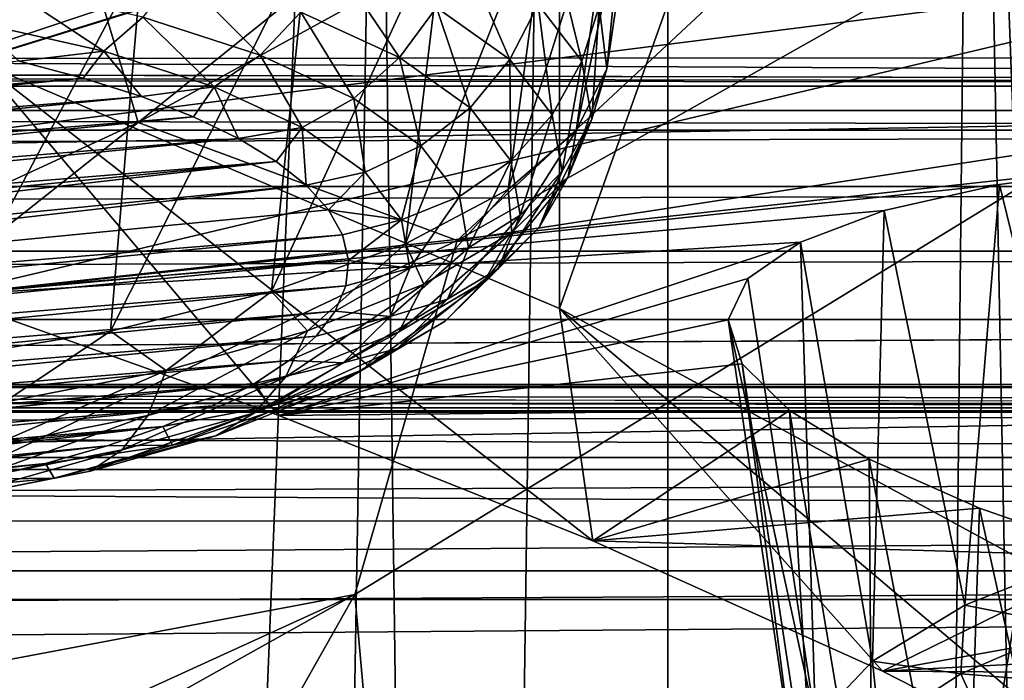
# Model space of a CAD drawing. Header units: millimetres. Extents: x -24 to 24, y 0 to 188.
# Tile 279 of 460: x 8.019 to 9.145, y 136.629 to 137.384. Entities that reach past the tile are written whole.
import ezdxf

# ---------------------------------------------------------------- set-up
doc = ezdxf.new("R2010")
doc.units = ezdxf.units.MM
doc.header["$LTSCALE"] = 58.620611
for name, color, linetype in [('147', 7, 'CONTINUOUS'), ('155', 7, 'CONTINUOUS'), ('160', 7, 'CONTINUOUS'), ('165', 7, 'CONTINUOUS'), ('169', 7, 'CONTINUOUS'), ('170', 7, 'CONTINUOUS'), ('227', 7, 'CONTINUOUS'), ('279', 7, 'CONTINUOUS'), ('31', 7, 'CONTINUOUS'), ('330', 7, 'CONTINUOUS'), ('331', 7, 'CONTINUOUS'), ('334', 7, 'CONTINUOUS'), ('336', 7, 'CONTINUOUS'), ('337', 7, 'CONTINUOUS'), ('338', 7, 'CONTINUOUS'), ('339', 7, 'CONTINUOUS'), ('345', 7, 'CONTINUOUS'), ('346', 7, 'CONTINUOUS'), ('40', 7, 'CONTINUOUS'), ('57', 7, 'CONTINUOUS')]:
    doc.layers.add(name, color=color, linetype=linetype)

msp = doc.modelspace()

# ---------------------------------------------------------------- linework, layer by layer
at = {"layer": '147', "color": 7, "linetype": 'CONTINUOUS'}
for points in [[(-13.1805, 136.9646, 107.9048), (13.4943, 136.9408, 107.9123), (-13.4943, 136.9409, 107.9123), (-13.1805, 136.9646, 107.9048)], [(-13.1805, 136.9646, 107.9048), (-0.1634, 136.9651, 107.9046), (13.4943, 136.9408, 107.9123), (-13.1805, 136.9646, 107.9048)], [(13.1804, 136.9646, 107.9048), (13.4943, 136.9408, 107.9123), (-0.1634, 136.9651, 107.9046), (13.1804, 136.9646, 107.9048)], [(-13.4943, 136.9409, 107.9123), (13.4943, 136.9408, 107.9123), (-13.8012, 136.8702, 107.9345), (-13.4943, 136.9409, 107.9123)], [(13.4943, 136.9408, 107.9123), (13.8012, 136.8702, 107.9346), (-13.8012, 136.8702, 107.9345), (13.4943, 136.9408, 107.9123)], [(13.8012, 136.8702, 107.9346), (14.0926, 136.7543, 107.9711), (-14.0926, 136.7544, 107.9711), (13.8012, 136.8702, 107.9346)], [(-13.8012, 136.8702, 107.9345), (13.8012, 136.8702, 107.9346), (-14.0926, 136.7544, 107.9711), (-13.8012, 136.8702, 107.9345)], [(-14.0926, 136.7544, 107.9711), (14.0926, 136.7543, 107.9711), (-14.3612, 136.5963, 108.0209), (-14.0926, 136.7544, 107.9711)], [(14.0926, 136.7543, 107.9711), (14.3612, 136.5962, 108.0209), (-14.3612, 136.5963, 108.0209), (14.0926, 136.7543, 107.9711)]]:
    msp.add_3dface(points, dxfattribs=at)
at = {"layer": '155', "color": 7, "linetype": 'CONTINUOUS'}
for points in [[(-13.1804, 137.3084, 108.0297), (-13.1804, 137.34, 108.0962), (13.1804, 137.3084, 108.0297), (-13.1804, 137.3084, 108.0297)], [(-13.1804, 137.34, 108.0962), (-6.3017, 137.34, 108.0963), (13.1804, 137.3084, 108.0297), (-13.1804, 137.34, 108.0962)], [(0.3806, 137.3399, 108.096), (13.1804, 137.3084, 108.0297), (-6.3017, 137.34, 108.0963), (0.3806, 137.3399, 108.096)], [(6.8726, 137.3402, 108.0969), (13.1804, 137.3084, 108.0297), (0.3806, 137.3399, 108.096), (6.8726, 137.3402, 108.0969)], [(13.1804, 137.3414, 108.1005), (13.1804, 137.3084, 108.0297), (6.8726, 137.3402, 108.0969), (13.1804, 137.3414, 108.1005)], [(-13.1803, 137.258, 107.9695), (-13.1804, 137.3084, 108.0297), (13.1803, 137.2579, 107.9695), (-13.1803, 137.258, 107.9695)], [(13.1803, 137.2579, 107.9695), (-13.1804, 137.3084, 108.0297), (13.1804, 137.3084, 108.0297), (13.1803, 137.2579, 107.9695)], [(-13.1803, 137.1936, 107.9245), (-13.1803, 137.258, 107.9695), (13.1803, 137.2579, 107.9695), (-13.1803, 137.1936, 107.9245)], [(13.1803, 137.1936, 107.9245), (-13.1803, 137.1936, 107.9245), (13.1803, 137.2579, 107.9695), (13.1803, 137.1936, 107.9245)], [(-13.1803, 137.1199, 107.8978), (-13.1803, 137.1936, 107.9245), (13.1803, 137.1936, 107.9245), (-13.1803, 137.1199, 107.8978)], [(13.1803, 137.1198, 107.8978), (-13.1803, 137.1199, 107.8978), (13.1803, 137.1936, 107.9245), (13.1803, 137.1198, 107.8978)], [(-13.1803, 137.0417, 107.891), (-13.1803, 137.1199, 107.8978), (13.1803, 137.1198, 107.8978), (-13.1803, 137.0417, 107.891)], [(13.1803, 137.0417, 107.8911), (-13.1803, 137.0417, 107.891), (13.1803, 137.1198, 107.8978), (13.1803, 137.0417, 107.8911)], [(-0.1634, 136.9651, 107.9046), (-13.1803, 137.0417, 107.891), (13.1803, 137.0417, 107.8911), (-0.1634, 136.9651, 107.9046)], [(13.1804, 136.9646, 107.9048), (-0.1634, 136.9651, 107.9046), (13.1803, 137.0417, 107.8911), (13.1804, 136.9646, 107.9048)]]:
    msp.add_3dface(points, dxfattribs=at)
at = {"layer": '160', "color": 7, "linetype": 'CONTINUOUS'}
for points in [[(9.1105, 138.5537, 207.7421), (9.6629, 110.1413, 116.6767), (9.801, 138.9969, 207.9465), (9.1105, 138.5537, 207.7421)], [(8.4286, 138.1523, 207.5564), (8.7983, 109.7218, 116.809), (9.1105, 138.5537, 207.7421), (8.4286, 138.1523, 207.5564)], [(8.7983, 109.7218, 116.809), (9.6629, 110.1413, 116.6767), (9.1105, 138.5537, 207.7421), (8.7983, 109.7218, 116.809)], [(7.7557, 137.7907, 207.3887), (7.935, 109.3477, 116.9269), (8.4286, 138.1523, 207.5564), (7.7557, 137.7907, 207.3887)], [(7.935, 109.3477, 116.9269), (8.7983, 109.7218, 116.809), (8.4286, 138.1523, 207.5564), (7.935, 109.3477, 116.9269)]]:
    msp.add_3dface(points, dxfattribs=at)
at = {"layer": '165', "color": 7, "linetype": 'CONTINUOUS'}
for points in [[(13.2011, 140.4506, 117.4982), (6.8726, 137.3402, 108.0969), (4.401, 140.4837, 117.4356), (13.2011, 140.4506, 117.4982)], [(13.1804, 137.3414, 108.1005), (6.8726, 137.3402, 108.0969), (13.2011, 140.4506, 117.4982), (13.1804, 137.3414, 108.1005)]]:
    msp.add_3dface(points, dxfattribs=at)
at = {"layer": '169', "color": 7, "linetype": 'CONTINUOUS'}
for points in [[(10.6996, 133.9622, 212.1443), (8.6714, 133.6929, 211.2902), (10.6344, 138.2221, 210.7215), (10.6996, 133.9622, 212.1443)], [(10.6344, 138.2221, 210.7215), (8.6714, 133.6929, 211.2902), (9.9362, 137.7099, 210.5408), (10.6344, 138.2221, 210.7215)], [(9.9362, 137.7099, 210.5408), (8.6714, 133.6929, 211.2902), (9.2442, 137.2428, 210.3763), (9.9362, 137.7099, 210.5408)], [(9.2442, 137.2428, 210.3763), (8.6714, 133.6929, 211.2902), (8.4024, 136.7272, 210.1947), (9.2442, 137.2428, 210.3763)], [(8.6714, 133.6929, 211.2902), (6.5691, 133.481, 210.6182), (8.4024, 136.7272, 210.1947), (8.6714, 133.6929, 211.2902)], [(8.4024, 136.7272, 210.1947), (6.5691, 133.481, 210.6182), (7.88, 136.4354, 210.0919), (8.4024, 136.7272, 210.1947)]]:
    msp.add_3dface(points, dxfattribs=at)
at = {"layer": '170', "color": 7, "linetype": 'CONTINUOUS'}
for points in [[(9.3063, 138.1922, 209.8509), (8.1546, 137.267, 209.7975), (8.0806, 137.5137, 209.5281), (9.3063, 138.1922, 209.8509)], [(9.3933, 137.9463, 210.1173), (8.1546, 137.267, 209.7975), (9.3063, 138.1922, 209.8509), (9.3933, 137.9463, 210.1173)], [(8.0197, 137.8895, 208.8782), (6.7648, 137.2909, 208.5883), (8.0353, 138.0036, 208.5236), (8.0197, 137.8895, 208.8782)], [(8.0353, 138.0036, 208.5236), (6.7648, 137.2909, 208.5883), (6.7814, 137.3977, 208.2315), (8.0353, 138.0036, 208.5236)], [(9.3933, 137.9463, 210.1173), (8.5193, 137.1319, 210.0816), (8.1546, 137.267, 209.7975), (9.3933, 137.9463, 210.1173)], [(9.8062, 137.8581, 210.4176), (8.5193, 137.1319, 210.0816), (9.3933, 137.9463, 210.1173), (9.8062, 137.8581, 210.4176)], [(8.0197, 137.8895, 208.8782), (6.7745, 137.1306, 208.9303), (6.7648, 137.2909, 208.5883), (8.0197, 137.8895, 208.8782)], [(8.0348, 137.7243, 209.2177), (6.7745, 137.1306, 208.9303), (8.0197, 137.8895, 208.8782), (8.0348, 137.7243, 209.2177)], [(9.8062, 137.8581, 210.4176), (9.2442, 137.2428, 210.3763), (8.5193, 137.1319, 210.0816), (9.8062, 137.8581, 210.4176)], [(8.0348, 137.7243, 209.2177), (6.8108, 136.9222, 209.2434), (6.7745, 137.1306, 208.9303), (8.0348, 137.7243, 209.2177)], [(8.0806, 137.5137, 209.5281), (6.8108, 136.9222, 209.2434), (8.0348, 137.7243, 209.2177), (8.0806, 137.5137, 209.5281)], [(8.0806, 137.5137, 209.5281), (6.8717, 136.675, 209.5157), (6.8108, 136.9222, 209.2434), (8.0806, 137.5137, 209.5281)], [(8.1546, 137.267, 209.7975), (6.8717, 136.675, 209.5157), (8.0806, 137.5137, 209.5281), (8.1546, 137.267, 209.7975)], [(8.1546, 137.267, 209.7975), (7.1836, 136.498, 209.785), (6.8717, 136.675, 209.5157), (8.1546, 137.267, 209.7975)], [(8.5193, 137.1319, 210.0816), (7.1836, 136.498, 209.785), (8.1546, 137.267, 209.7975), (8.5193, 137.1319, 210.0816)], [(9.2442, 137.2428, 210.3763), (8.4024, 136.7272, 210.1947), (8.5193, 137.1319, 210.0816), (9.2442, 137.2428, 210.3763)], [(8.5193, 137.1319, 210.0816), (8.4024, 136.7272, 210.1947), (7.1836, 136.498, 209.785), (8.5193, 137.1319, 210.0816)], [(8.4024, 136.7272, 210.1947), (7.88, 136.4354, 210.0919), (7.0901, 136.128, 209.9175), (8.4024, 136.7272, 210.1947)], [(8.4024, 136.7272, 210.1947), (7.0901, 136.128, 209.9175), (7.1836, 136.498, 209.785), (8.4024, 136.7272, 210.1947)]]:
    msp.add_3dface(points, dxfattribs=at)
at = {"layer": '227', "color": 7, "linetype": 'CONTINUOUS'}
for points in [[(10.2, 137.2806, 233.6286), (10.1359, 137.624, 234.7178), (-10.2, 137.2806, 233.6286), (10.2, 137.2806, 233.6286)], [(-10.2, 137.2806, 233.6286), (10.1359, 137.624, 234.7178), (-10.1359, 137.624, 234.7178), (-10.2, 137.2806, 233.6286)], [(-10.1359, 136.9372, 232.5394), (10.2, 137.2806, 233.6286), (-10.2, 137.2806, 233.6286), (-10.1359, 136.9372, 232.5394)], [(10.1359, 136.9372, 232.5394), (10.2, 137.2806, 233.6286), (-10.1359, 136.9372, 232.5394), (10.1359, 136.9372, 232.5394)], [(-9.9443, 136.5981, 231.464), (10.1359, 136.9372, 232.5394), (-10.1359, 136.9372, 232.5394), (-9.9443, 136.5981, 231.464)], [(9.9443, 136.5981, 231.464), (10.1359, 136.9372, 232.5394), (-9.9443, 136.5981, 231.464), (9.9443, 136.5981, 231.464)]]:
    msp.add_3dface(points, dxfattribs=at)
at = {"layer": '279', "color": 7, "linetype": 'CONTINUOUS'}
for points in [[(8.5058, 137.5046, 243.4374), (7.5208, 137.1994, 241.5403), (8.6254, 137.5432, 243.653), (8.5058, 137.5046, 243.4374)], [(8.6254, 137.5432, 243.653), (7.5208, 137.1994, 241.5403), (9.5781, 137.4602, 243.6099), (8.6254, 137.5432, 243.653)], [(8.3482, 137.4753, 243.2453), (7.5208, 137.1994, 241.5403), (8.5058, 137.5046, 243.4374), (8.3482, 137.4753, 243.2453)], [(8.1591, 137.4566, 243.0843), (7.5208, 137.1994, 241.5403), (8.3482, 137.4753, 243.2453), (8.1591, 137.4566, 243.0843)], [(7.0873, 137.3227, 241.9312), (7.5208, 137.1994, 241.5403), (8.1591, 137.4566, 243.0843), (7.0873, 137.3227, 241.9312)], [(7.951, 137.4487, 242.9621), (7.0873, 137.3227, 241.9312), (8.1591, 137.4566, 243.0843), (7.951, 137.4487, 242.9621)], [(7.5208, 137.1994, 241.5403), (7.9307, 137.069, 241.1268), (9.5781, 137.4602, 243.6099), (7.5208, 137.1994, 241.5403)], [(9.5781, 137.4602, 243.6099), (7.9307, 137.069, 241.1268), (9.3082, 137.2193, 242.4761), (9.5781, 137.4602, 243.6099)], [(9.3082, 137.2193, 242.4761), (7.9307, 137.069, 241.1268), (9.1396, 137.1961, 242.305), (9.3082, 137.2193, 242.4761)], [(9.1396, 137.1961, 242.305), (7.9307, 137.069, 241.1268), (9.0077, 137.1662, 242.115), (9.1396, 137.1961, 242.305)], [(9.0077, 137.1662, 242.115), (7.9307, 137.069, 241.1268), (8.9118, 137.1302, 241.9106), (9.0077, 137.1662, 242.115)], [(7.9307, 137.069, 241.1268), (8.3156, 136.932, 240.6921), (8.9118, 137.1302, 241.9106), (7.9307, 137.069, 241.1268)], [(8.9118, 137.1302, 241.9106), (8.3156, 136.932, 240.6921), (8.8518, 137.0886, 241.6948), (8.9118, 137.1302, 241.9106)], [(8.8518, 137.0886, 241.6948), (8.3156, 136.932, 240.6921), (8.8292, 137.0413, 241.4696), (8.8518, 137.0886, 241.6948)], [(8.8292, 137.0413, 241.4696), (8.3156, 136.932, 240.6921), (8.8453, 136.9911, 241.2497), (8.8292, 137.0413, 241.4696)], [(8.8453, 136.9911, 241.2497), (8.3156, 136.932, 240.6921), (8.8992, 136.9377, 241.0355), (8.8453, 136.9911, 241.2497)], [(8.3156, 136.932, 240.6921), (8.6744, 136.7886, 240.2375), (8.8992, 136.9377, 241.0355), (8.3156, 136.932, 240.6921)], [(8.8992, 136.9377, 241.0355), (8.6744, 136.7886, 240.2375), (8.9904, 136.8821, 240.833), (8.8992, 136.9377, 241.0355)], [(8.9904, 136.8821, 240.833), (8.6744, 136.7886, 240.2375), (9.1168, 136.8259, 240.6491), (8.9904, 136.8821, 240.833)], [(9.1168, 136.8259, 240.6491), (8.6744, 136.7886, 240.2375), (9.2739, 136.7712, 240.4908), (9.1168, 136.8259, 240.6491)], [(8.6744, 136.7886, 240.2375), (9.0059, 136.6395, 239.7643), (9.2739, 136.7712, 240.4908), (8.6744, 136.7886, 240.2375)], [(9.2739, 136.7712, 240.4908), (9.0059, 136.6395, 239.7643), (9.4558, 136.7199, 240.363), (9.2739, 136.7712, 240.4908)], [(9.4558, 136.7199, 240.363), (9.0059, 136.6395, 239.7643), (9.6566, 136.6737, 240.2687), (9.4558, 136.7199, 240.363)], [(9.6566, 136.6737, 240.2687), (9.0059, 136.6395, 239.7643), (9.8712, 136.6339, 240.2094), (9.6566, 136.6737, 240.2687)], [(9.0059, 136.6395, 239.7643), (9.309, 136.4849, 239.2743), (9.8712, 136.6339, 240.2094), (9.0059, 136.6395, 239.7643)]]:
    msp.add_3dface(points, dxfattribs=at)
at = {"layer": '31', "color": 7, "linetype": 'CONTINUOUS'}
for points in [[(6.6363, 148, 23.3243), (7.7949, 123.9909, 22.963), (8.7601, 148, 22.6125), (6.6363, 148, 23.3243)], [(8.7601, 0.5, -22.6125), (6.6363, 0.5, -23.3243), (8.7601, 148, -22.6125), (8.7601, 0.5, -22.6125)], [(8.7601, 148, -22.6125), (6.6363, 0.5, -23.3243), (6.6363, 148, -23.3243), (8.7601, 148, -22.6125)], [(7.7949, 123.9909, 22.963), (9.6437, 123.9909, 22.25), (8.7601, 148, 22.6125), (7.7949, 123.9909, 22.963)], [(8.7601, 148, 22.6125), (9.6437, 123.9909, 22.25), (10.8092, 148, 21.7077), (8.7601, 148, 22.6125)], [(10.8092, 0.5, -21.7077), (8.7601, 0.5, -22.6125), (10.8092, 148, -21.7077), (10.8092, 0.5, -21.7077)], [(10.8092, 148, -21.7077), (8.7601, 0.5, -22.6125), (8.7601, 148, -22.6125), (10.8092, 148, -21.7077)]]:
    msp.add_3dface(points, dxfattribs=at)
at = {"layer": '330', "color": 7, "linetype": 'CONTINUOUS'}
for points in [[(9.3082, 137.2193, 242.4761), (9.1396, 137.1961, 242.305), (9.243, 136.7719, 242.4632), (9.3082, 137.2193, 242.4761)], [(9.1396, 137.1961, 242.305), (9.0077, 137.1662, 242.115), (9.1, 136.715, 242.2825), (9.1396, 137.1961, 242.305)], [(9.243, 136.7719, 242.4632), (9.1396, 137.1961, 242.305), (9.1, 136.715, 242.2825), (9.243, 136.7719, 242.4632)], [(9.0077, 137.1662, 242.115), (8.9118, 137.1302, 241.9106), (8.9942, 136.6511, 242.0798), (9.0077, 137.1662, 242.115)], [(9.1, 136.715, 242.2825), (9.0077, 137.1662, 242.115), (8.9942, 136.6511, 242.0798), (9.1, 136.715, 242.2825)], [(8.9118, 137.1302, 241.9106), (8.8518, 137.0886, 241.6948), (8.9292, 136.5824, 241.8621), (8.9118, 137.1302, 241.9106)], [(8.9942, 136.6511, 242.0798), (8.9118, 137.1302, 241.9106), (8.9292, 136.5824, 241.8621), (8.9942, 136.6511, 242.0798)], [(8.8518, 137.0886, 241.6948), (8.8292, 137.0413, 241.4696), (8.9292, 136.5824, 241.8621), (8.8518, 137.0886, 241.6948)], [(8.9292, 136.5824, 241.8621), (8.8292, 137.0413, 241.4696), (8.9073, 136.5113, 241.6367), (8.9292, 136.5824, 241.8621)]]:
    msp.add_3dface(points, dxfattribs=at)
at = {"layer": '331', "color": 7, "linetype": 'CONTINUOUS'}
for points in [[(9.243, 136.7719, 242.4632), (9.1, 136.715, 242.2825), (9.2222, 136.6909, 242.4348), (9.243, 136.7719, 242.4632)], [(9.1, 136.715, 242.2825), (8.9942, 136.6511, 242.0798), (9.0954, 136.6364, 242.2621), (9.1, 136.715, 242.2825)], [(9.2222, 136.6909, 242.4348), (9.1, 136.715, 242.2825), (9.0954, 136.6364, 242.2621), (9.2222, 136.6909, 242.4348)], [(9.2222, 136.6909, 242.4348), (9.0954, 136.6364, 242.2621), (9.2483, 136.6244, 242.4328), (9.2222, 136.6909, 242.4348)], [(8.9942, 136.6511, 242.0798), (8.9292, 136.5824, 241.8621), (9.002, 136.5762, 242.071), (8.9942, 136.6511, 242.0798)], [(9.0954, 136.6364, 242.2621), (8.9942, 136.6511, 242.0798), (9.002, 136.5762, 242.071), (9.0954, 136.6364, 242.2621)], [(9.0954, 136.6364, 242.2621), (9.002, 136.5762, 242.071), (9.1249, 136.5714, 242.2647), (9.0954, 136.6364, 242.2621)], [(9.2483, 136.6244, 242.4328), (9.0954, 136.6364, 242.2621), (9.1249, 136.5714, 242.2647), (9.2483, 136.6244, 242.4328)]]:
    msp.add_3dface(points, dxfattribs=at)
at = {"layer": '334', "color": 7, "linetype": 'CONTINUOUS'}
for points in [[(8.8292, 137.0413, 241.4696), (8.8453, 136.9911, 241.2497), (8.9073, 136.5113, 241.6367), (8.8292, 137.0413, 241.4696)], [(8.8453, 136.9911, 241.2497), (8.8992, 136.9377, 241.0355), (8.9292, 136.4403, 241.4113), (8.8453, 136.9911, 241.2497)], [(8.9073, 136.5113, 241.6367), (8.8453, 136.9911, 241.2497), (8.9292, 136.4403, 241.4113), (8.9073, 136.5113, 241.6367)], [(8.8992, 136.9377, 241.0355), (8.9904, 136.8821, 240.833), (8.9942, 136.3716, 241.1935), (8.8992, 136.9377, 241.0355)], [(8.8992, 136.9377, 241.0355), (8.9942, 136.3716, 241.1935), (8.9292, 136.4403, 241.4113), (8.8992, 136.9377, 241.0355)], [(8.9904, 136.8821, 240.833), (9.1168, 136.8259, 240.6491), (9.1, 136.3077, 240.9909), (8.9904, 136.8821, 240.833)], [(8.9904, 136.8821, 240.833), (9.1, 136.3077, 240.9909), (8.9942, 136.3716, 241.1935), (8.9904, 136.8821, 240.833)], [(9.1168, 136.8259, 240.6491), (9.243, 136.2508, 240.8102), (9.1, 136.3077, 240.9909), (9.1168, 136.8259, 240.6491)], [(9.1168, 136.8259, 240.6491), (9.2739, 136.7712, 240.4908), (9.243, 136.2508, 240.8102), (9.1168, 136.8259, 240.6491)]]:
    msp.add_3dface(points, dxfattribs=at)
at = {"layer": '336', "color": 7, "linetype": 'CONTINUOUS'}
for points in [[(8.5798, 137.3388, 244.6985), (8.5258, 137.463, 244.8837), (8.4957, 137.3983, 244.8873), (8.5798, 137.3388, 244.6985)], [(8.6122, 137.4018, 244.6896), (8.5258, 137.463, 244.8837), (8.5798, 137.3388, 244.6985), (8.6122, 137.4018, 244.6896)], [(8.4534, 137.341, 244.8818), (8.3786, 137.4525, 245.0594), (8.3408, 137.3931, 245.0472), (8.4534, 137.341, 244.8818)], [(8.4957, 137.3983, 244.8873), (8.3786, 137.4525, 245.0594), (8.4534, 137.341, 244.8818), (8.4957, 137.3983, 244.8873)], [(8.2942, 137.3439, 245.0245), (8.1998, 137.4386, 245.1914), (8.1602, 137.3871, 245.1616), (8.2942, 137.3439, 245.0245)], [(8.3408, 137.3931, 245.0472), (8.1998, 137.4386, 245.1914), (8.2942, 137.3439, 245.0245), (8.3408, 137.3931, 245.0472)], [(7.9679, 137.3817, 245.2277), (8.1154, 137.3483, 245.1216), (8.0033, 137.4226, 245.2743), (7.9679, 137.3817, 245.2277)], [(8.1154, 137.3483, 245.1216), (8.1602, 137.3871, 245.1616), (8.0033, 137.4226, 245.2743), (8.1154, 137.3483, 245.1216)], [(8.5342, 137.2838, 244.7003), (8.4957, 137.3983, 244.8873), (8.4534, 137.341, 244.8818), (8.5342, 137.2838, 244.7003)], [(8.5798, 137.3388, 244.6985), (8.4957, 137.3983, 244.8873), (8.5342, 137.2838, 244.7003), (8.5798, 137.3388, 244.6985)], [(8.1154, 137.3483, 245.1216), (8.2415, 137.3076, 244.9928), (8.1602, 137.3871, 245.1616), (8.1154, 137.3483, 245.1216)], [(8.2415, 137.3076, 244.9928), (8.2942, 137.3439, 245.0245), (8.1602, 137.3871, 245.1616), (8.2415, 137.3076, 244.9928)], [(8.4012, 137.2943, 244.8674), (8.3408, 137.3931, 245.0472), (8.2942, 137.3439, 245.0245), (8.4012, 137.2943, 244.8674)], [(8.4534, 137.341, 244.8818), (8.3408, 137.3931, 245.0472), (8.4012, 137.2943, 244.8674), (8.4534, 137.341, 244.8818)], [(7.9679, 137.3817, 245.2277), (8.0188, 137.3368, 245.1135), (8.1154, 137.3483, 245.1216), (7.9679, 137.3817, 245.2277)], [(8.0188, 137.3368, 245.1135), (8.092, 137.3176, 245.0527), (8.1154, 137.3483, 245.1216), (8.0188, 137.3368, 245.1135)], [(8.092, 137.3176, 245.0527), (8.1586, 137.2964, 244.9853), (8.1154, 137.3483, 245.1216), (8.092, 137.3176, 245.0527)], [(8.1154, 137.3483, 245.1216), (8.1586, 137.2964, 244.9853), (8.2415, 137.3076, 244.9928), (8.1154, 137.3483, 245.1216)], [(8.2415, 137.3076, 244.9928), (8.3421, 137.261, 244.845), (8.2942, 137.3439, 245.0245), (8.2415, 137.3076, 244.9928)], [(8.3421, 137.261, 244.845), (8.4012, 137.2943, 244.8674), (8.2942, 137.3439, 245.0245), (8.3421, 137.261, 244.845)], [(8.478, 137.24, 244.6949), (8.4534, 137.341, 244.8818), (8.4012, 137.2943, 244.8674), (8.478, 137.24, 244.6949)], [(8.5342, 137.2838, 244.7003), (8.4534, 137.341, 244.8818), (8.478, 137.24, 244.6949), (8.5342, 137.2838, 244.7003)], [(8.1586, 137.2964, 244.9853), (8.2179, 137.2732, 244.912), (8.2415, 137.3076, 244.9928), (8.1586, 137.2964, 244.9853)], [(8.2179, 137.2732, 244.912), (8.2694, 137.2485, 244.8334), (8.2415, 137.3076, 244.9928), (8.2179, 137.2732, 244.912)], [(8.2415, 137.3076, 244.9928), (8.2694, 137.2485, 244.8334), (8.3421, 137.261, 244.845), (8.2415, 137.3076, 244.9928)], [(8.3421, 137.261, 244.845), (8.4143, 137.2099, 244.6827), (8.4012, 137.2943, 244.8674), (8.3421, 137.261, 244.845)], [(8.4143, 137.2099, 244.6827), (8.478, 137.24, 244.6949), (8.4012, 137.2943, 244.8674), (8.4143, 137.2099, 244.6827)], [(8.2694, 137.2485, 244.8334), (8.3126, 137.2223, 244.7505), (8.3421, 137.261, 244.845), (8.2694, 137.2485, 244.8334)], [(8.3126, 137.2223, 244.7505), (8.3469, 137.1952, 244.6644), (8.3421, 137.261, 244.845), (8.3126, 137.2223, 244.7505)], [(8.3421, 137.261, 244.845), (8.3469, 137.1952, 244.6644), (8.4143, 137.2099, 244.6827), (8.3421, 137.261, 244.845)]]:
    msp.add_3dface(points, dxfattribs=at)
at = {"layer": '337', "color": 7, "linetype": 'CONTINUOUS'}
for points in [[(8.092, 137.3176, 245.0527), (8.0188, 137.3368, 245.1135), (6.4539, 137.1839, 244.6286), (8.092, 137.3176, 245.0527)], [(8.1586, 137.2964, 244.9853), (8.092, 137.3176, 245.0527), (6.4322, 137.1554, 244.5383), (8.1586, 137.2964, 244.9853)], [(8.092, 137.3176, 245.0527), (6.4539, 137.1839, 244.6286), (6.4322, 137.1554, 244.5383), (8.092, 137.3176, 245.0527)], [(8.2179, 137.2732, 244.912), (8.1586, 137.2964, 244.9853), (6.4199, 137.1265, 244.4465), (8.2179, 137.2732, 244.912)], [(8.1586, 137.2964, 244.9853), (6.4322, 137.1554, 244.5383), (6.4199, 137.1265, 244.4465), (8.1586, 137.2964, 244.9853)], [(8.2694, 137.2485, 244.8334), (8.2179, 137.2732, 244.912), (6.4171, 137.0973, 244.3539), (8.2694, 137.2485, 244.8334)], [(8.2179, 137.2732, 244.912), (6.4199, 137.1265, 244.4465), (6.4171, 137.0973, 244.3539), (8.2179, 137.2732, 244.912)], [(8.2694, 137.2485, 244.8334), (6.4171, 137.0973, 244.3539), (6.4238, 137.0682, 244.2615), (8.2694, 137.2485, 244.8334)], [(8.3126, 137.2223, 244.7505), (8.2694, 137.2485, 244.8334), (6.4238, 137.0682, 244.2615), (8.3126, 137.2223, 244.7505)], [(8.3126, 137.2223, 244.7505), (6.4238, 137.0682, 244.2615), (6.44, 137.0394, 244.1702), (8.3126, 137.2223, 244.7505)], [(8.3126, 137.2223, 244.7505), (6.44, 137.0394, 244.1702), (6.4653, 137.0113, 244.0813), (8.3126, 137.2223, 244.7505)], [(8.3469, 137.1952, 244.6644), (8.3126, 137.2223, 244.7505), (6.4653, 137.0113, 244.0813), (8.3469, 137.1952, 244.6644)], [(8.3469, 137.1952, 244.6644), (6.4653, 137.0113, 244.0813), (6.4996, 136.9842, 243.9952), (8.3469, 137.1952, 244.6644)], [(8.3722, 137.1672, 244.5755), (8.3469, 137.1952, 244.6644), (6.4996, 136.9842, 243.9952), (8.3722, 137.1672, 244.5755)], [(8.3884, 137.1384, 244.4842), (8.3722, 137.1672, 244.5755), (6.4996, 136.9842, 243.9952), (8.3884, 137.1384, 244.4842)], [(6.5428, 136.9581, 243.9123), (8.3884, 137.1384, 244.4842), (6.4996, 136.9842, 243.9952), (6.5428, 136.9581, 243.9123)], [(8.3951, 137.1092, 244.3918), (8.3884, 137.1384, 244.4842), (6.5428, 136.9581, 243.9123), (8.3951, 137.1092, 244.3918)], [(6.5943, 136.9333, 243.8337), (8.3951, 137.1092, 244.3918), (6.5428, 136.9581, 243.9123), (6.5943, 136.9333, 243.8337)], [(8.3923, 137.0801, 244.2992), (8.3951, 137.1092, 244.3918), (6.5943, 136.9333, 243.8337), (8.3923, 137.0801, 244.2992)], [(6.6536, 136.9102, 243.7604), (8.3923, 137.0801, 244.2992), (6.5943, 136.9333, 243.8337), (6.6536, 136.9102, 243.7604)], [(8.38, 137.0511, 244.2074), (8.3923, 137.0801, 244.2992), (6.6536, 136.9102, 243.7604), (8.38, 137.0511, 244.2074)], [(6.7202, 136.8889, 243.693), (8.38, 137.0511, 244.2074), (6.6536, 136.9102, 243.7604), (6.7202, 136.8889, 243.693)], [(8.3583, 137.0226, 244.1171), (8.38, 137.0511, 244.2074), (6.7202, 136.8889, 243.693), (8.3583, 137.0226, 244.1171)], [(6.7934, 136.8697, 243.6322), (8.3583, 137.0226, 244.1171), (6.7202, 136.8889, 243.693), (6.7934, 136.8697, 243.6322)], [(8.3274, 136.9949, 244.0293), (8.3583, 137.0226, 244.1171), (6.7934, 136.8697, 243.6322), (8.3274, 136.9949, 244.0293)], [(6.8725, 136.8528, 243.5784), (8.3274, 136.9949, 244.0293), (6.7934, 136.8697, 243.6322), (6.8725, 136.8528, 243.5784)], [(8.2876, 136.9683, 243.9448), (8.3274, 136.9949, 244.0293), (6.8725, 136.8528, 243.5784), (8.2876, 136.9683, 243.9448)], [(6.9568, 136.8383, 243.5324), (8.2876, 136.9683, 243.9448), (6.8725, 136.8528, 243.5784), (6.9568, 136.8383, 243.5324)], [(8.2394, 136.943, 243.8644), (8.2876, 136.9683, 243.9448), (6.9568, 136.8383, 243.5324), (8.2394, 136.943, 243.8644)], [(7.0453, 136.8263, 243.4944), (8.2394, 136.943, 243.8644), (6.9568, 136.8383, 243.5324), (7.0453, 136.8263, 243.4944)], [(8.1831, 136.9192, 243.7889), (8.2394, 136.943, 243.8644), (7.0453, 136.8263, 243.4944), (8.1831, 136.9192, 243.7889)], [(7.1374, 136.817, 243.4649), (8.1831, 136.9192, 243.7889), (7.0453, 136.8263, 243.4944), (7.1374, 136.817, 243.4649)], [(7.232, 136.8104, 243.4441), (8.1831, 136.9192, 243.7889), (7.1374, 136.817, 243.4649), (7.232, 136.8104, 243.4441)], [(8.1193, 136.8971, 243.7191), (8.1831, 136.9192, 243.7889), (7.232, 136.8104, 243.4441), (8.1193, 136.8971, 243.7191)], [(7.3284, 136.8067, 243.4323), (8.1193, 136.8971, 243.7191), (7.232, 136.8104, 243.4441), (7.3284, 136.8067, 243.4323)], [(8.0486, 136.8771, 243.6555), (8.1193, 136.8971, 243.7191), (7.3284, 136.8067, 243.4323), (8.0486, 136.8771, 243.6555)], [(7.4254, 136.8059, 243.4296), (8.0486, 136.8771, 243.6555), (7.3284, 136.8067, 243.4323), (7.4254, 136.8059, 243.4296)], [(7.9718, 136.8592, 243.5989), (8.0486, 136.8771, 243.6555), (7.4254, 136.8059, 243.4296), (7.9718, 136.8592, 243.5989)]]:
    msp.add_3dface(points, dxfattribs=at)
at = {"layer": '338', "color": 7, "linetype": 'CONTINUOUS'}
for points in [[(8.6294, 137.4691, 244.6743), (8.6122, 137.4018, 244.6896), (8.6619, 137.3371, 244.4842), (8.6294, 137.4691, 244.6743)], [(8.6816, 137.3995, 244.4534), (8.6294, 137.4691, 244.6743), (8.6619, 137.3371, 244.4842), (8.6816, 137.3995, 244.4534)], [(8.6122, 137.4018, 244.6896), (8.5798, 137.3388, 244.6985), (8.6282, 137.2757, 244.4986), (8.6122, 137.4018, 244.6896)], [(8.6619, 137.3371, 244.4842), (8.6122, 137.4018, 244.6896), (8.6282, 137.2757, 244.4986), (8.6619, 137.3371, 244.4842)], [(8.6734, 137.2707, 244.2737), (8.6816, 137.3995, 244.4534), (8.6619, 137.3371, 244.4842), (8.6734, 137.2707, 244.2737)], [(8.6904, 137.3281, 244.2272), (8.6816, 137.3995, 244.4534), (8.6734, 137.2707, 244.2737), (8.6904, 137.3281, 244.2272)], [(8.5798, 137.3388, 244.6985), (8.5342, 137.2838, 244.7003), (8.5807, 137.2232, 244.5081), (8.5798, 137.3388, 244.6985)], [(8.6282, 137.2757, 244.4986), (8.5798, 137.3388, 244.6985), (8.5807, 137.2232, 244.5081), (8.6282, 137.2757, 244.4986)], [(8.6394, 137.2111, 244.2937), (8.6619, 137.3371, 244.4842), (8.6282, 137.2757, 244.4986), (8.6394, 137.2111, 244.2937)], [(8.6734, 137.2707, 244.2737), (8.6619, 137.3371, 244.4842), (8.6394, 137.2111, 244.2937), (8.6734, 137.2707, 244.2737)], [(8.6554, 137.2575, 244.0033), (8.6904, 137.3281, 244.2272), (8.6465, 137.2047, 244.0644), (8.6554, 137.2575, 244.0033)], [(8.6465, 137.2047, 244.0644), (8.6904, 137.3281, 244.2272), (8.6734, 137.2707, 244.2737), (8.6465, 137.2047, 244.0644)], [(8.5342, 137.2838, 244.7003), (8.478, 137.24, 244.6949), (8.5222, 137.1824, 244.5124), (8.5342, 137.2838, 244.7003)], [(8.5807, 137.2232, 244.5081), (8.5342, 137.2838, 244.7003), (8.5222, 137.1824, 244.5124), (8.5807, 137.2232, 244.5081)], [(8.5915, 137.1611, 244.3112), (8.6282, 137.2757, 244.4986), (8.5807, 137.2232, 244.5081), (8.5915, 137.1611, 244.3112)], [(8.6394, 137.2111, 244.2937), (8.6282, 137.2757, 244.4986), (8.5915, 137.1611, 244.3112), (8.6394, 137.2111, 244.2937)], [(8.6465, 137.2047, 244.0644), (8.6734, 137.2707, 244.2737), (8.6132, 137.1469, 244.0901), (8.6465, 137.2047, 244.0644)], [(8.6132, 137.1469, 244.0901), (8.6734, 137.2707, 244.2737), (8.6394, 137.2111, 244.2937), (8.6132, 137.1469, 244.0901)], [(8.5779, 137.1901, 243.7893), (8.6554, 137.2575, 244.0033), (8.5819, 137.1412, 243.8628), (8.5779, 137.1901, 243.7893)], [(8.5819, 137.1412, 243.8628), (8.6554, 137.2575, 244.0033), (8.6465, 137.2047, 244.0644), (8.5819, 137.1412, 243.8628)], [(8.478, 137.24, 244.6949), (8.4143, 137.2099, 244.6827), (8.4559, 137.1557, 244.511), (8.478, 137.24, 244.6949)], [(8.478, 137.24, 244.6949), (8.4559, 137.1557, 244.511), (8.5222, 137.1824, 244.5124), (8.478, 137.24, 244.6949)], [(8.5324, 137.1234, 244.3253), (8.5807, 137.2232, 244.5081), (8.5222, 137.1824, 244.5124), (8.5324, 137.1234, 244.3253)], [(8.5915, 137.1611, 244.3112), (8.5807, 137.2232, 244.5081), (8.5324, 137.1234, 244.3253), (8.5915, 137.1611, 244.3112)], [(8.4143, 137.2099, 244.6827), (8.3469, 137.1952, 244.6644), (8.3722, 137.1672, 244.5755), (8.4143, 137.2099, 244.6827)], [(8.4143, 137.2099, 244.6827), (8.3722, 137.1672, 244.5755), (8.4559, 137.1557, 244.511), (8.4143, 137.2099, 244.6827)], [(8.5819, 137.1412, 243.8628), (8.6465, 137.2047, 244.0644), (8.5503, 137.0851, 243.8939), (8.5819, 137.1412, 243.8628)], [(8.5503, 137.0851, 243.8939), (8.6465, 137.2047, 244.0644), (8.6132, 137.1469, 244.0901), (8.5503, 137.0851, 243.8939)], [(8.6132, 137.1469, 244.0901), (8.6394, 137.2111, 244.2937), (8.5663, 137.0994, 244.1155), (8.6132, 137.1469, 244.0901)], [(8.5663, 137.0994, 244.1155), (8.6394, 137.2111, 244.2937), (8.5915, 137.1611, 244.3112), (8.5663, 137.0994, 244.1155)], [(8.4559, 137.1557, 244.511), (8.4655, 137.1002, 244.335), (8.5222, 137.1824, 244.5124), (8.4559, 137.1557, 244.511)], [(8.4605, 137.128, 243.5926), (8.5779, 137.1901, 243.7893), (8.4815, 137.0819, 243.675), (8.4605, 137.128, 243.5926)], [(8.4655, 137.1002, 244.335), (8.5324, 137.1234, 244.3253), (8.5222, 137.1824, 244.5124), (8.4655, 137.1002, 244.335)], [(8.4815, 137.0819, 243.675), (8.5779, 137.1901, 243.7893), (8.5819, 137.1412, 243.8628), (8.4815, 137.0819, 243.675)], [(8.3722, 137.1672, 244.5755), (8.3884, 137.1384, 244.4842), (8.4559, 137.1557, 244.511), (8.3722, 137.1672, 244.5755)], [(8.5663, 137.0994, 244.1155), (8.5915, 137.1611, 244.3112), (8.5085, 137.0648, 244.1393), (8.5663, 137.0994, 244.1155)], [(8.5085, 137.0648, 244.1393), (8.5915, 137.1611, 244.3112), (8.5324, 137.1234, 244.3253), (8.5085, 137.0648, 244.1393)], [(8.3884, 137.1384, 244.4842), (8.3951, 137.1092, 244.3918), (8.4559, 137.1557, 244.511), (8.3884, 137.1384, 244.4842)], [(8.4559, 137.1557, 244.511), (8.3951, 137.1092, 244.3918), (8.4655, 137.1002, 244.335), (8.4559, 137.1557, 244.511)], [(8.5503, 137.0851, 243.8939), (8.6132, 137.1469, 244.0901), (8.5059, 137.0399, 243.9269), (8.5503, 137.0851, 243.8939)], [(8.5059, 137.0399, 243.9269), (8.6132, 137.1469, 244.0901), (8.5663, 137.0994, 244.1155), (8.5059, 137.0399, 243.9269)], [(8.4815, 137.0819, 243.675), (8.5819, 137.1412, 243.8628), (8.4527, 137.0274, 243.7111), (8.4815, 137.0819, 243.675)], [(8.4527, 137.0274, 243.7111), (8.5819, 137.1412, 243.8628), (8.5503, 137.0851, 243.8939), (8.4527, 137.0274, 243.7111)], [(8.3072, 137.0735, 243.4198), (8.4605, 137.128, 243.5926), (8.3485, 137.0288, 243.5066), (8.3072, 137.0735, 243.4198)], [(8.3485, 137.0288, 243.5066), (8.4605, 137.128, 243.5926), (8.4815, 137.0819, 243.675), (8.3485, 137.0288, 243.5066)], [(8.4655, 137.1002, 244.335), (8.443, 137.0451, 244.1601), (8.5324, 137.1234, 244.3253), (8.4655, 137.1002, 244.335)], [(8.443, 137.0451, 244.1601), (8.5085, 137.0648, 244.1393), (8.5324, 137.1234, 244.3253), (8.443, 137.0451, 244.1601)], [(8.3951, 137.1092, 244.3918), (8.3923, 137.0801, 244.2992), (8.4655, 137.1002, 244.335), (8.3951, 137.1092, 244.3918)], [(8.3923, 137.0801, 244.2992), (8.38, 137.0511, 244.2074), (8.4655, 137.1002, 244.335), (8.3923, 137.0801, 244.2992)], [(8.4655, 137.1002, 244.335), (8.38, 137.0511, 244.2074), (8.443, 137.0451, 244.1601), (8.4655, 137.1002, 244.335)], [(8.5059, 137.0399, 243.9269), (8.5663, 137.0994, 244.1155), (8.4511, 137.0083, 243.9601), (8.5059, 137.0399, 243.9269)], [(8.4511, 137.0083, 243.9601), (8.5663, 137.0994, 244.1155), (8.5085, 137.0648, 244.1393), (8.4511, 137.0083, 243.9601)], [(8.3485, 137.0288, 243.5066), (8.4815, 137.0819, 243.675), (8.3232, 136.9758, 243.5472), (8.3485, 137.0288, 243.5066)], [(8.3232, 136.9758, 243.5472), (8.4815, 137.0819, 243.675), (8.4527, 137.0274, 243.7111), (8.3232, 136.9758, 243.5472)], [(8.4527, 137.0274, 243.7111), (8.5503, 137.0851, 243.8939), (8.412, 136.9845, 243.7512), (8.4527, 137.0274, 243.7111)], [(8.412, 136.9845, 243.7512), (8.5503, 137.0851, 243.8939), (8.5059, 137.0399, 243.9269), (8.412, 136.9845, 243.7512)], [(8.1232, 137.0284, 243.2768), (8.3072, 137.0735, 243.4198), (8.1868, 136.9835, 243.3628), (8.1232, 137.0284, 243.2768)], [(8.1868, 136.9835, 243.3628), (8.3072, 137.0735, 243.4198), (8.3485, 137.0288, 243.5066), (8.1868, 136.9835, 243.3628)], [(8.443, 137.0451, 244.1601), (8.389, 136.992, 243.9916), (8.5085, 137.0648, 244.1393), (8.443, 137.0451, 244.1601)], [(8.389, 136.992, 243.9916), (8.4511, 137.0083, 243.9601), (8.5085, 137.0648, 244.1393), (8.389, 136.992, 243.9916)], [(8.38, 137.0511, 244.2074), (8.3583, 137.0226, 244.1171), (8.443, 137.0451, 244.1601), (8.38, 137.0511, 244.2074)], [(8.3583, 137.0226, 244.1171), (8.3274, 136.9949, 244.0293), (8.443, 137.0451, 244.1601), (8.3583, 137.0226, 244.1171)], [(8.443, 137.0451, 244.1601), (8.3274, 136.9949, 244.0293), (8.389, 136.992, 243.9916), (8.443, 137.0451, 244.1601)], [(8.412, 136.9845, 243.7512), (8.5059, 137.0399, 243.9269), (8.3619, 136.9557, 243.7932), (8.412, 136.9845, 243.7512)], [(8.3619, 136.9557, 243.7932), (8.5059, 137.0399, 243.9269), (8.4511, 137.0083, 243.9601), (8.3619, 136.9557, 243.7932)], [(7.9148, 136.9943, 243.1684), (8.1232, 137.0284, 243.2768), (8.0014, 136.9473, 243.248), (7.9148, 136.9943, 243.1684)], [(8.0014, 136.9473, 243.248), (8.1232, 137.0284, 243.2768), (8.1868, 136.9835, 243.3628), (8.0014, 136.9473, 243.248)], [(8.1868, 136.9835, 243.3628), (8.3485, 137.0288, 243.5066), (8.1659, 136.9317, 243.4073), (8.1868, 136.9835, 243.3628)], [(8.1659, 136.9317, 243.4073), (8.3485, 137.0288, 243.5066), (8.3232, 136.9758, 243.5472), (8.1659, 136.9317, 243.4073)], [(8.3232, 136.9758, 243.5472), (8.4527, 137.0274, 243.7111), (8.2876, 136.9349, 243.5937), (8.3232, 136.9758, 243.5472)], [(8.2876, 136.9349, 243.5937), (8.4527, 137.0274, 243.7111), (8.412, 136.9845, 243.7512), (8.2876, 136.9349, 243.5937)], [(8.389, 136.992, 243.9916), (8.3051, 136.9424, 243.8345), (8.4511, 137.0083, 243.9601), (8.389, 136.992, 243.9916)], [(8.3051, 136.9424, 243.8345), (8.3619, 136.9557, 243.7932), (8.4511, 137.0083, 243.9601), (8.3051, 136.9424, 243.8345)], [(8.3274, 136.9949, 244.0293), (8.2876, 136.9683, 243.9448), (8.389, 136.992, 243.9916), (8.3274, 136.9949, 244.0293)], [(8.389, 136.992, 243.9916), (8.2876, 136.9683, 243.9448), (8.3051, 136.9424, 243.8345), (8.389, 136.992, 243.9916)], [(8.0014, 136.9473, 243.248), (8.1868, 136.9835, 243.3628), (7.9855, 136.8964, 243.2956), (8.0014, 136.9473, 243.248)], [(7.9855, 136.8964, 243.2956), (8.1868, 136.9835, 243.3628), (8.1659, 136.9317, 243.4073), (7.9855, 136.8964, 243.2956)], [(8.2876, 136.9349, 243.5937), (8.412, 136.9845, 243.7512), (8.2436, 136.9085, 243.6435), (8.2876, 136.9349, 243.5937)], [(8.2436, 136.9085, 243.6435), (8.412, 136.9845, 243.7512), (8.3619, 136.9557, 243.7932), (8.2436, 136.9085, 243.6435)], [(8.1659, 136.9317, 243.4073), (8.3232, 136.9758, 243.5472), (8.1364, 136.8925, 243.4593), (8.1659, 136.9317, 243.4073)], [(8.1364, 136.8925, 243.4593), (8.3232, 136.9758, 243.5472), (8.2876, 136.9349, 243.5937), (8.1364, 136.8925, 243.4593)], [(8.2876, 136.9683, 243.9448), (8.2394, 136.943, 243.8644), (8.3051, 136.9424, 243.8345), (8.2876, 136.9683, 243.9448)], [(8.3051, 136.9424, 243.8345), (8.1939, 136.8981, 243.6938), (8.3619, 136.9557, 243.7932), (8.3051, 136.9424, 243.8345)], [(8.1939, 136.8981, 243.6938), (8.2436, 136.9085, 243.6435), (8.3619, 136.9557, 243.7932), (8.1939, 136.8981, 243.6938)], [(8.1364, 136.8925, 243.4593), (8.2876, 136.9349, 243.5937), (8.1, 136.8682, 243.5158), (8.1364, 136.8925, 243.4593)], [(8.1, 136.8682, 243.5158), (8.2876, 136.9349, 243.5937), (8.2436, 136.9085, 243.6435), (8.1, 136.8682, 243.5158)], [(8.2394, 136.943, 243.8644), (8.1831, 136.9192, 243.7889), (8.3051, 136.9424, 243.8345), (8.2394, 136.943, 243.8644)], [(8.3051, 136.9424, 243.8345), (8.1831, 136.9192, 243.7889), (8.1939, 136.8981, 243.6938), (8.3051, 136.9424, 243.8345)], [(7.9855, 136.8964, 243.2956), (8.1659, 136.9317, 243.4073), (7.963, 136.8586, 243.3519), (7.9855, 136.8964, 243.2956)], [(7.963, 136.8586, 243.3519), (8.1659, 136.9317, 243.4073), (8.1364, 136.8925, 243.4593), (7.963, 136.8586, 243.3519)], [(8.1831, 136.9192, 243.7889), (8.1193, 136.8971, 243.7191), (8.1939, 136.8981, 243.6938), (8.1831, 136.9192, 243.7889)], [(8.1939, 136.8981, 243.6938), (8.0588, 136.8602, 243.5736), (8.2436, 136.9085, 243.6435), (8.1939, 136.8981, 243.6938)], [(8.0588, 136.8602, 243.5736), (8.1, 136.8682, 243.5158), (8.2436, 136.9085, 243.6435), (8.0588, 136.8602, 243.5736)], [(7.963, 136.8586, 243.3519), (8.1364, 136.8925, 243.4593), (7.9352, 136.836, 243.4137), (7.963, 136.8586, 243.3519)], [(7.9352, 136.836, 243.4137), (8.1364, 136.8925, 243.4593), (8.1, 136.8682, 243.5158), (7.9352, 136.836, 243.4137)], [(8.1193, 136.8971, 243.7191), (8.0486, 136.8771, 243.6555), (8.1939, 136.8981, 243.6938), (8.1193, 136.8971, 243.7191)], [(8.1939, 136.8981, 243.6938), (8.0486, 136.8771, 243.6555), (8.0588, 136.8602, 243.5736), (8.1939, 136.8981, 243.6938)], [(8.0486, 136.8771, 243.6555), (7.9718, 136.8592, 243.5989), (8.0588, 136.8602, 243.5736), (8.0486, 136.8771, 243.6555)], [(8.0588, 136.8602, 243.5736), (7.9038, 136.8299, 243.4776), (8.1, 136.8682, 243.5158), (8.0588, 136.8602, 243.5736)], [(7.9038, 136.8299, 243.4776), (7.9352, 136.836, 243.4137), (8.1, 136.8682, 243.5158), (7.9038, 136.8299, 243.4776)], [(7.9718, 136.8592, 243.5989), (7.8895, 136.8437, 243.5498), (8.0588, 136.8602, 243.5736), (7.9718, 136.8592, 243.5989)], [(8.0588, 136.8602, 243.5736), (7.8895, 136.8437, 243.5498), (7.9038, 136.8299, 243.4776), (8.0588, 136.8602, 243.5736)]]:
    msp.add_3dface(points, dxfattribs=at)
at = {"layer": '339', "color": 7, "linetype": 'CONTINUOUS'}
for points in [[(8.7262, 137.6957, 244.3568), (8.6816, 137.3995, 244.4534), (8.6904, 137.3281, 244.2272), (8.7262, 137.6957, 244.3568)], [(8.7367, 137.6418, 244.1251), (8.7262, 137.6957, 244.3568), (8.6904, 137.3281, 244.2272), (8.7367, 137.6418, 244.1251)], [(8.7032, 137.5895, 243.8849), (8.7367, 137.6418, 244.1251), (8.6554, 137.2575, 244.0033), (8.7032, 137.5895, 243.8849)], [(8.7367, 137.6418, 244.1251), (8.6904, 137.3281, 244.2272), (8.6554, 137.2575, 244.0033), (8.7367, 137.6418, 244.1251)], [(8.6254, 137.5432, 243.653), (8.7032, 137.5895, 243.8849), (8.5779, 137.1901, 243.7893), (8.6254, 137.5432, 243.653)], [(8.7032, 137.5895, 243.8849), (8.6554, 137.2575, 244.0033), (8.5779, 137.1901, 243.7893), (8.7032, 137.5895, 243.8849)], [(8.5058, 137.5046, 243.4374), (8.6254, 137.5432, 243.653), (8.4605, 137.128, 243.5926), (8.5058, 137.5046, 243.4374)], [(8.6254, 137.5432, 243.653), (8.5779, 137.1901, 243.7893), (8.4605, 137.128, 243.5926), (8.6254, 137.5432, 243.653)], [(8.3482, 137.4753, 243.2453), (8.5058, 137.5046, 243.4374), (8.3072, 137.0735, 243.4198), (8.3482, 137.4753, 243.2453)], [(8.5058, 137.5046, 243.4374), (8.4605, 137.128, 243.5926), (8.3072, 137.0735, 243.4198), (8.5058, 137.5046, 243.4374)], [(8.1591, 137.4566, 243.0843), (8.3482, 137.4753, 243.2453), (8.1232, 137.0284, 243.2768), (8.1591, 137.4566, 243.0843)], [(8.3482, 137.4753, 243.2453), (8.3072, 137.0735, 243.4198), (8.1232, 137.0284, 243.2768), (8.3482, 137.4753, 243.2453)], [(7.951, 137.4487, 242.9621), (8.1591, 137.4566, 243.0843), (7.9148, 136.9943, 243.1684), (7.951, 137.4487, 242.9621)], [(8.1591, 137.4566, 243.0843), (8.1232, 137.0284, 243.2768), (7.9148, 136.9943, 243.1684), (8.1591, 137.4566, 243.0843)]]:
    msp.add_3dface(points, dxfattribs=at)
at = {"layer": '345', "color": 7, "linetype": 'CONTINUOUS'}
for points in [[(8.3156, 136.932, 240.6921), (7.9307, 137.069, 241.1268), (7.9747, 137.3349, 240.2797), (8.3156, 136.932, 240.6921)], [(8.6744, 136.7886, 240.2375), (8.3156, 136.932, 240.6921), (7.9747, 137.3349, 240.2797), (8.6744, 136.7886, 240.2375)], [(8.6366, 137.0544, 239.39), (8.6744, 136.7886, 240.2375), (7.9747, 137.3349, 240.2797), (8.6366, 137.0544, 239.39)], [(9.309, 136.4849, 239.2743), (9.0059, 136.6395, 239.7643), (8.6366, 137.0544, 239.39), (9.309, 136.4849, 239.2743)], [(9.1899, 136.7534, 238.4353), (9.309, 136.4849, 239.2743), (8.6366, 137.0544, 239.39), (9.1899, 136.7534, 238.4353)], [(9.0059, 136.6395, 239.7643), (8.6744, 136.7886, 240.2375), (8.6366, 137.0544, 239.39), (9.0059, 136.6395, 239.7643)]]:
    msp.add_3dface(points, dxfattribs=at)
at = {"layer": '346', "color": 7, "linetype": 'CONTINUOUS'}
for points in [[(7.9747, 139.193, 239.6939), (8.6366, 138.9125, 238.8042), (7.9747, 137.3349, 240.2797), (7.9747, 139.193, 239.6939)], [(8.6366, 138.9125, 238.8042), (8.6366, 137.0544, 239.39), (7.9747, 137.3349, 240.2797), (8.6366, 138.9125, 238.8042)], [(8.6366, 138.9125, 238.8042), (9.1899, 138.6114, 237.8494), (8.6366, 137.0544, 239.39), (8.6366, 138.9125, 238.8042)], [(9.1899, 138.6114, 237.8494), (9.1899, 136.7534, 238.4353), (8.6366, 137.0544, 239.39), (9.1899, 138.6114, 237.8494)]]:
    msp.add_3dface(points, dxfattribs=at)
at = {"layer": '40', "color": 7, "linetype": 'CONTINUOUS'}
for points in [[(0, 114.8352, 36.7366), (0, 136.9457, 106.8622), (13.1992, 125.1156, 69.3419), (0, 114.8352, 36.7366)], [(0, 136.9457, 106.8622), (13.2, 136.9457, 106.8622), (13.1992, 125.1156, 69.3419), (0, 136.9457, 106.8622)]]:
    msp.add_3dface(points, dxfattribs=at)
at = {"layer": '57', "color": 7, "linetype": 'CONTINUOUS'}
for points in [[(13.2, 136.9457, 106.8622), (0, 136.9457, 106.8622), (0, 136.9672, 106.9721), (13.2, 136.9457, 106.8622)], [(13.2, 136.9457, 106.8622), (0, 136.9672, 106.9721), (13.2, 136.9672, 106.9715), (13.2, 136.9457, 106.8622)], [(0, 136.9672, 106.9721), (0, 136.9637, 107.084), (13.2, 136.9638, 107.0835), (0, 136.9672, 106.9721)], [(13.2, 136.9672, 106.9715), (0, 136.9672, 106.9721), (13.2, 136.9638, 107.0835), (13.2, 136.9672, 106.9715)], [(13.2, 136.9638, 107.0835), (0, 136.9637, 107.084), (13.2, 136.9356, 107.192), (13.2, 136.9638, 107.0835)], [(0, 136.9637, 107.084), (0, 136.9354, 107.1923), (13.2, 136.9356, 107.192), (0, 136.9637, 107.084)], [(13.2, 136.9356, 107.192), (0, 136.9354, 107.1923), (13.2, 136.8839, 107.2914), (13.2, 136.9356, 107.192)], [(0, 136.9354, 107.1923), (0, 136.8837, 107.2916), (13.2, 136.8839, 107.2914), (0, 136.9354, 107.1923)], [(13.2, 136.8839, 107.2914), (0, 136.8837, 107.2916), (13.2, 136.8113, 107.3769), (13.2, 136.8839, 107.2914)], [(0, 136.8837, 107.2916), (0, 136.8112, 107.377), (13.2, 136.8113, 107.3769), (0, 136.8837, 107.2916)], [(0, 136.8112, 107.377), (0, 136.7216, 107.444), (13.2, 136.8113, 107.3769), (0, 136.8112, 107.377)], [(13.2, 136.8113, 107.3769), (0, 136.7216, 107.444), (13.2, 136.7216, 107.444), (13.2, 136.8113, 107.3769)], [(0, 136.6192, 107.4894), (13.2, 136.6192, 107.4894), (13.2, 136.7216, 107.444), (0, 136.6192, 107.4894)], [(0, 136.7216, 107.444), (0, 136.6192, 107.4894), (13.2, 136.7216, 107.444), (0, 136.7216, 107.444)]]:
    msp.add_3dface(points, dxfattribs=at)

doc.saveas('drawing.dxf')
